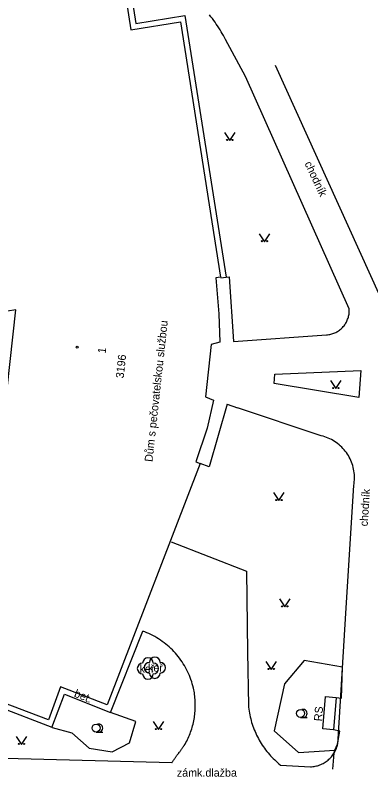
# Model space of a CAD drawing. Extents: x -584400 to -581602, y -1210894 to -1208793.
# Drawn here: x -582698.9 to -582665.6, y -1209957 to -1209885.6 of the extents above; entities that cross this region are included whole.
import ezdxf

# ---------------------------------------------------------------- set-up
doc = ezdxf.new("R2010")
doc.units = 0
for name, color, linetype in [('BUDOVY_MĚŘ', 7, 'Continuous'), ('POMOC_POPIS', 7, 'Continuous'), ('ROZHRANÍ_PLOCH', 7, 'Continuous'), ('ZELEŇ', 7, 'Continuous'), ('ZN_BUDOV', 7, 'Continuous'), ('ZN_KULTUR', 7, 'Continuous'), ('Č_POPIS_EVID', 7, 'Continuous')]:
    doc.layers.add(name, color=color, linetype=linetype)

msp = doc.modelspace()

# ---------------------------------------------------------------- linework, layer by layer
at = {"layer": 'BUDOVY_MĚŘ'}
for points in [[(-582688.59, -1209883.71), (-582688.07, -1209886.96), (-582683.44, -1209886.21), (-582679.67, -1209910.15), (-582680.11, -1209910.22), (-582679.82, -1209913.58), (-582679.75, -1209916.25), (-582680.55, -1209916.44), (-582681.08, -1209921.35), (-582680.32, -1209921.67), (-582680.94, -1209924.3), (-582681.99, -1209927.46), (-582681.57, -1209927.62), (-582690.3, -1209950.23), (-582694.69, -1209948.54), (-582695.81, -1209951.64), (-582706.2, -1209947.68), (-582705.11, -1209944.85), (-582709.96, -1209942.99), (-582701.17, -1209920.05), (-582699.68, -1209920.62), (-582698.85, -1209913.19), (-582700.45, -1209913.44), (-582704.22, -1209889.17)], [(-582669.84, -1209949.45), (-582668.84, -1209949.54), (-582669.09, -1209952.55), (-582670.09, -1209952.46), (-582669.84, -1209949.45)]]:
    msp.add_lwpolyline(points, dxfattribs=at)
at = {"layer": 'ROZHRANÍ_PLOCH'}
for points in [[(-582688.13, -1209883.12), (-582687.61, -1209886.37), (-582683.01, -1209885.63), (-582679.16, -1209910.14)], [(-582679.16, -1209910.14), (-582678.86, -1209910.1), (-582678.47, -1209916.18), (-582669.74, -1209915.55), (-582669.64, -1209915.54), (-582669.54, -1209915.53), (-582669.44, -1209915.51), (-582669.34, -1209915.49), (-582669.25, -1209915.46), (-582669.15, -1209915.43), (-582669.06, -1209915.4), (-582668.97, -1209915.36), (-582668.87, -1209915.32), (-582668.79, -1209915.27), (-582668.7, -1209915.22), (-582668.61, -1209915.17), (-582668.53, -1209915.11), (-582668.45, -1209915.05), (-582668.38, -1209914.98), (-582668.3, -1209914.92), (-582668.23, -1209914.85), (-582668.17, -1209914.77), (-582668.1, -1209914.69), (-582668.04, -1209914.61), (-582667.98, -1209914.53), (-582667.93, -1209914.45), (-582667.88, -1209914.36), (-582667.84, -1209914.27), (-582667.8, -1209914.18), (-582667.76, -1209914.09), (-582667.72, -1209913.99), (-582667.69, -1209913.89), (-582667.67, -1209913.8), (-582667.65, -1209913.7), (-582667.63, -1209913.6), (-582667.62, -1209913.5), (-582667.62, -1209913.4), (-582667.61, -1209913.3), (-582667.61, -1209913.2), (-582667.62, -1209913.1), (-582677.35, -1209891.34), (-582679.2, -1209887.88), (-582679.3, -1209887.7), (-582679.4, -1209887.51), (-582679.51, -1209887.32), (-582679.61, -1209887.14), (-582679.72, -1209886.96), (-582679.84, -1209886.78), (-582679.95, -1209886.6), (-582680.07, -1209886.43), (-582680.19, -1209886.25), (-582680.31, -1209886.08), (-582680.44, -1209885.91), (-582680.57, -1209885.74), (-582680.7, -1209885.57)], [(-582663.45, -1209917.27), (-582663.4, -1209915.81), (-582663.49, -1209914.81), (-582664.67, -1209912.01), (-582674.51, -1209890.3)], [(-582679.66, -1209910.2), (-582679.16, -1209910.14)], [(-582674.58, -1209919.23), (-582666.54, -1209918.9), (-582666.7, -1209921.43), (-582674.65, -1209920.11), (-582674.58, -1209919.23)], [(-582679.05, -1209922.06), (-582680.75, -1209927.92), (-582681.57, -1209927.62)], [(-582679.05, -1209922.06), (-582678.1, -1209922.38)], [(-582669.51, -1209955.32), (-582669.43, -1209955.25), (-582669.35, -1209955.16), (-582669.28, -1209955.08), (-582669.21, -1209954.99), (-582669.14, -1209954.9), (-582669.08, -1209954.81), (-582669.02, -1209954.71), (-582668.96, -1209954.62), (-582668.91, -1209954.51), (-582668.86, -1209954.41), (-582668.82, -1209954.31), (-582668.78, -1209954.2), (-582668.75, -1209954.1), (-582668.72, -1209953.99), (-582668.69, -1209953.88), (-582668.67, -1209953.77), (-582668.66, -1209953.66), (-582668.65, -1209953.54), (-582668.64, -1209953.43), (-582667.89, -1209941.14), (-582667.19, -1209929.66), (-582667.16, -1209929.49), (-582667.14, -1209929.32), (-582667.13, -1209929.15), (-582667.12, -1209928.98), (-582667.13, -1209928.81), (-582667.13, -1209928.64), (-582667.15, -1209928.47), (-582667.17, -1209928.3), (-582667.2, -1209928.14), (-582667.24, -1209927.97), (-582667.29, -1209927.8), (-582667.34, -1209927.64), (-582667.39, -1209927.48), (-582667.46, -1209927.32), (-582667.53, -1209927.17), (-582667.61, -1209927.02), (-582667.69, -1209926.87), (-582667.78, -1209926.72), (-582667.88, -1209926.58), (-582667.98, -1209926.45), (-582668.09, -1209926.32), (-582668.2, -1209926.19), (-582668.32, -1209926.07), (-582668.45, -1209925.95), (-582668.57, -1209925.84), (-582668.71, -1209925.73), (-582668.85, -1209925.63), (-582668.99, -1209925.53), (-582669.13, -1209925.45), (-582669.28, -1209925.37), (-582669.44, -1209925.29), (-582669.59, -1209925.22), (-582669.75, -1209925.16), (-582669.91, -1209925.1), (-582670.07, -1209925.05), (-582670.24, -1209925.01), (-582678.1, -1209922.38)], [(-582684.29, -1209934.95), (-582677.24, -1209937.69), (-582677.14, -1209945.27), (-582677.07, -1209950.27), (-582677.05, -1209950.45), (-582677.03, -1209950.63), (-582677, -1209950.81), (-582676.97, -1209950.99), (-582676.93, -1209951.17), (-582676.89, -1209951.34), (-582676.85, -1209951.52), (-582676.81, -1209951.69), (-582676.76, -1209951.87), (-582676.7, -1209952.04), (-582676.64, -1209952.21), (-582676.58, -1209952.38), (-582676.52, -1209952.55), (-582676.44, -1209952.72), (-582676.37, -1209952.88), (-582676.3, -1209953.05), (-582676.22, -1209953.21), (-582676.13, -1209953.37), (-582676.04, -1209953.53), (-582675.95, -1209953.69), (-582675.86, -1209953.84), (-582675.76, -1209953.99), (-582675.66, -1209954.14), (-582675.55, -1209954.29), (-582675.45, -1209954.44), (-582675.34, -1209954.58), (-582675.22, -1209954.72), (-582675.1, -1209954.86), (-582674.98, -1209954.99), (-582674.86, -1209955.13), (-582674.73, -1209955.25), (-582674.6, -1209955.38), (-582674.47, -1209955.51), (-582674.34, -1209955.63), (-582674.2, -1209955.75), (-582674.06, -1209955.86), (-582671.25, -1209956.03), (-582671.14, -1209956.02), (-582671.03, -1209956.01), (-582670.91, -1209956), (-582670.8, -1209955.98), (-582670.69, -1209955.95), (-582670.58, -1209955.93), (-582670.48, -1209955.89), (-582670.37, -1209955.85), (-582670.27, -1209955.81), (-582670.16, -1209955.76), (-582670.06, -1209955.71), (-582669.97, -1209955.66), (-582669.87, -1209955.6), (-582669.78, -1209955.53), (-582669.69, -1209955.47), (-582669.6, -1209955.4), (-582669.51, -1209955.32)], [(-582695.49, -1209952.34), (-582694.31, -1209949.23), (-582689.98, -1209950.94), (-582686.97, -1209943.32)], [(-582682.15, -1209951.57), (-582682.13, -1209951.42), (-582682.11, -1209951.27), (-582682.09, -1209951.11), (-582682.07, -1209950.96), (-582682.06, -1209950.81), (-582682.05, -1209950.65), (-582682.04, -1209950.5), (-582682.04, -1209950.34), (-582682.04, -1209950.19), (-582682.04, -1209950.03), (-582682.05, -1209949.88), (-582682.06, -1209949.72), (-582682.07, -1209949.57), (-582682.09, -1209949.41), (-582682.11, -1209949.26), (-582682.13, -1209949.11), (-582682.16, -1209948.95), (-582682.19, -1209948.8), (-582682.22, -1209948.65), (-582682.27, -1209948.45), (-582682.32, -1209948.25), (-582682.38, -1209948.05), (-582682.45, -1209947.86), (-582682.52, -1209947.66), (-582682.6, -1209947.47), (-582682.68, -1209947.28), (-582682.77, -1209947.09), (-582682.86, -1209946.91), (-582682.96, -1209946.72), (-582683.06, -1209946.54), (-582683.17, -1209946.37), (-582683.28, -1209946.19), (-582683.4, -1209946.02), (-582683.52, -1209945.86), (-582683.64, -1209945.69), (-582683.77, -1209945.53), (-582683.91, -1209945.38), (-582684.05, -1209945.22), (-582684.19, -1209945.08), (-582684.34, -1209944.93), (-582684.49, -1209944.79), (-582684.65, -1209944.65), (-582684.81, -1209944.52), (-582684.97, -1209944.4), (-582685.14, -1209944.27), (-582685.31, -1209944.16), (-582685.48, -1209944.04), (-582685.66, -1209943.93), (-582685.84, -1209943.83), (-582686.02, -1209943.73), (-582686.2, -1209943.64), (-582686.39, -1209943.55), (-582686.58, -1209943.47), (-582686.77, -1209943.39), (-582686.97, -1209943.32)], [(-582668.84, -1209949.54), (-582668.34, -1209949.6), (-582668.23, -1209946.69)], [(-582684.25, -1209955.64), (-582702.27, -1209955.19), (-582700.35, -1209949.93)], [(-582695.46, -1209952.34), (-582700.53, -1209950.41)], [(-582684.25, -1209955.64), (-582684.22, -1209955.6), (-582684.19, -1209955.55), (-582684.15, -1209955.5), (-582684.12, -1209955.46), (-582684.09, -1209955.42), (-582684.06, -1209955.37), (-582684.02, -1209955.33), (-582683.99, -1209955.28), (-582683.96, -1209955.24), (-582683.93, -1209955.19), (-582683.89, -1209955.15), (-582683.86, -1209955.1), (-582683.83, -1209955.06), (-582683.8, -1209955.01), (-582683.76, -1209954.97), (-582683.73, -1209954.92), (-582683.7, -1209954.88), (-582683.67, -1209954.83), (-582683.63, -1209954.79), (-582683.6, -1209954.74), (-582683.57, -1209954.7), (-582683.54, -1209954.65), (-582683.5, -1209954.61), (-582683.47, -1209954.56), (-582683.44, -1209954.52), (-582683.41, -1209954.47), (-582683.37, -1209954.43), (-582683.34, -1209954.38), (-582683.31, -1209954.34), (-582683.28, -1209954.29), (-582683.24, -1209954.25), (-582683.21, -1209954.2), (-582683.18, -1209954.16), (-582683.15, -1209954.12), (-582683.11, -1209954.07), (-582683.08, -1209954.02), (-582683, -1209953.89), (-582682.93, -1209953.76), (-582682.85, -1209953.62), (-582682.78, -1209953.48), (-582682.72, -1209953.34), (-582682.65, -1209953.2), (-582682.59, -1209953.06), (-582682.53, -1209952.91), (-582682.48, -1209952.77), (-582682.43, -1209952.62), (-582682.38, -1209952.48), (-582682.33, -1209952.33), (-582682.29, -1209952.18), (-582682.25, -1209952.03), (-582682.22, -1209951.88), (-582682.18, -1209951.73), (-582682.15, -1209951.57)], [(-582668.96, -1209954.48), (-582668.7, -1209953.92), (-582668.5, -1209952.68), (-582669.09, -1209952.55)], [(-582669.15, -1209956.24), (-582669.03, -1209954.74), (-582668.96, -1209954.48)]]:
    msp.add_lwpolyline(points, dxfattribs=at)
at = {"layer": 'ZELEŇ'}
for points in [[(-582668.23, -1209946.69), (-582671.83, -1209946.08), (-582673.67, -1209948.26), (-582674.66, -1209952.67), (-582672.38, -1209954.68), (-582668.96, -1209954.48)], [(-582695.46, -1209952.34), (-582693.62, -1209952.84), (-582691.99, -1209954.27), (-582689.83, -1209954.63), (-582688.2, -1209953.78), (-582687.6, -1209951.78), (-582689.98, -1209950.94)]]:
    msp.add_lwpolyline(points, dxfattribs=at)
for centre in [(-582686.48, -1209946.82), (-582685.83, -1209946.74)]:
    msp.add_circle(centre, 0.0005, dxfattribs=at)
for centre, start, end in [((-582686.98, -1209946.82), 89.99999, 269.99999), ((-582686.48, -1209946.32), 0, 179.99999), ((-582686.33, -1209946.74), 89.99999, 269.99999), ((-582685.83, -1209946.24), 0, 179.99999), ((-582685.98, -1209946.82), 270, 89.99999), ((-582685.33, -1209946.74), 270, 89.99999), ((-582686.48, -1209947.32), 179.99999, 359.99999), ((-582685.83, -1209947.24), 179.99999, 359.99999)]:
    msp.add_arc(centre, 0.5, start, end, dxfattribs=at)
at = {"layer": 'ZN_BUDOV'}
msp.add_circle((-582693.12, -1209916.7), 0.0875, dxfattribs=at)
at = {"layer": 'ZN_KULTUR'}
for p, q in [((-582672.18, -1209951.395), (-582671.555, -1209951.395)), ((-582691.34, -1209952.775), (-582690.715, -1209952.775))]:
    msp.add_line(p, q, dxfattribs=at)
for points in [[(-582679.31, -1209896.59), (-582678.81, -1209897.34), (-582678.31, -1209896.59)], [(-582676.06, -1209906.07), (-582675.56, -1209906.82), (-582675.06, -1209906.07)], [(-582669.36, -1209919.84), (-582668.86, -1209920.59), (-582668.36, -1209919.84)], [(-582674.7, -1209930.33), (-582674.2, -1209931.08), (-582673.7, -1209930.33)], [(-582674.16, -1209940.29), (-582673.66, -1209941.04), (-582673.16, -1209940.29)], [(-582675.42, -1209946.16), (-582674.92, -1209946.91), (-582674.42, -1209946.16)], [(-582685.99, -1209951.79), (-582685.49, -1209952.54), (-582684.99, -1209951.79)], [(-582698.84, -1209953.18), (-582698.34, -1209953.93), (-582697.84, -1209953.18)]]:
    msp.add_lwpolyline(points, dxfattribs=at)
for centre, radius in [((-582679.06, -1209897.29), 0.05), ((-582678.56, -1209897.29), 0.05), ((-582675.81, -1209906.77), 0.05), ((-582675.31, -1209906.77), 0.05), ((-582669.11, -1209920.54), 0.05), ((-582668.61, -1209920.54), 0.05), ((-582674.45, -1209931.03), 0.05), ((-582673.95, -1209931.03), 0.05), ((-582673.91, -1209940.99), 0.05), ((-582673.41, -1209940.99), 0.05), ((-582675.17, -1209946.86), 0.05), ((-582674.67, -1209946.86), 0.05), ((-582672.18, -1209951.02), 0.375), ((-582691.34, -1209952.4), 0.375), ((-582685.74, -1209952.49), 0.05), ((-582685.24, -1209952.49), 0.05), ((-582698.59, -1209953.88), 0.05), ((-582698.09, -1209953.88), 0.05)]:
    msp.add_circle(centre, radius, dxfattribs=at)
for centre in [(-582671.93, -1209951.02), (-582691.09, -1209952.4)]:
    msp.add_arc(centre, 0.375, 249.49437, 109.04743, dxfattribs=at)

# ---------------------------------------------------------------- texts
at = {"layer": 'POMOC_POPIS'}
for s, rotation, p in [('chodník', 295.12277, (-582671.82, -1209899.49)), ('Dům s pečovatelskou službou', 83.77657, (-582686.06, -1209927.48)), ('chodník', 86.21267, (-582665.89, -1209933.51)), ('bet.', 338.0345, (-582693.46, -1209949.43)), (' RS', 85.25211, (-582670.2, -1209952.06))]:
    msp.add_text(s, height=0.75, rotation=rotation, dxfattribs=at).set_placement(p)
msp.add_text('zámk.dlažba', height=0.75, dxfattribs=at).set_placement((-582683.77, -1209956.95))
at = {"layer": 'ZELEŇ'}
for p in [(-582686.47, -1209947.11), (-582687.27, -1209947.21)]:
    msp.add_text('keř', height=0.75, dxfattribs=at).set_placement(p)
at = {"layer": 'Č_POPIS_EVID'}
for s, p in [('1', (-582690.45, -1209917.32)), ('3196', (-582688.76, -1209919.65))]:
    msp.add_text(s, height=0.75, rotation=83.77657, dxfattribs=at).set_placement(p)

doc.saveas('drawing.dxf')
